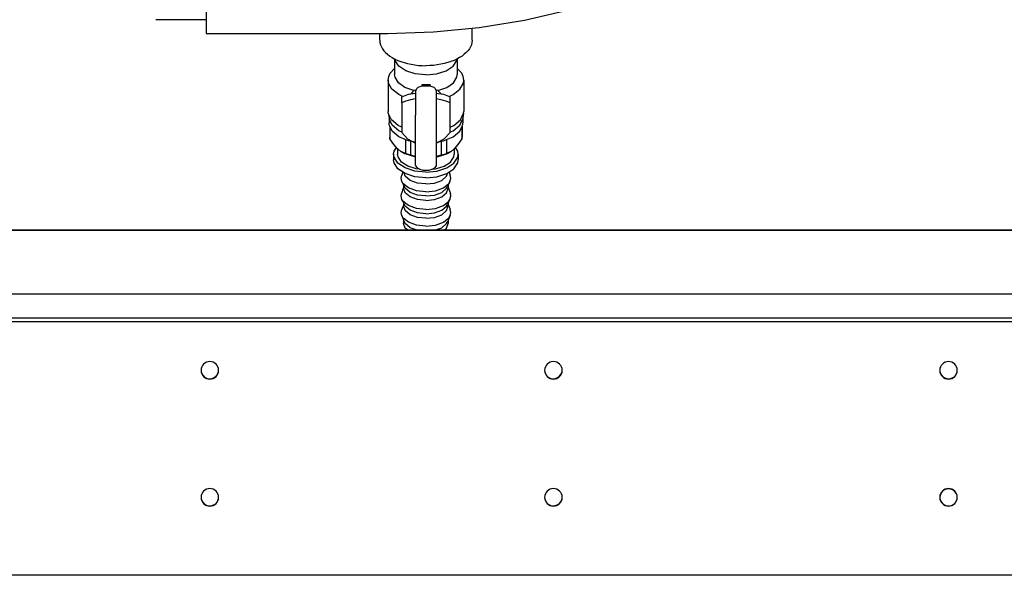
# Model space of a CAD drawing. Extents: x -156717 to 425753, y -51191 to 363295.
# Tile 283 of 502: x 136408 to 136695, y 112052 to 112214. Entities that reach past the tile are written whole.
import ezdxf

# ---------------------------------------------------------------- set-up
doc = ezdxf.new("R2010")
doc.units = 0
doc.header["$LTSCALE"] = 50
doc.layers.get('0').update_dxf_attribs({"linetype": 'CONTINUOUS'})

msp = doc.modelspace()

# ---------------------------------------------------------------- linework, layer by layer
at = {"color": 7, "linetype": 'Continuous'}
for p, q in [((136462.20018, 112228.56266), (136462.20018, 112209.55989)), ((136554.86515, 112213.41194), (136567.7594, 112216.44538)), ((136462.20018, 112213.556), (136447.55007, 112213.556)), ((136541.72791, 112211.26584), (136554.86515, 112213.41194)), ((136462.20018, 112209.55989), (136515.03908, 112209.55989)), ((136512.75753, 112207.63201), (136512.75753, 112209.55989)), ((136515.03908, 112209.55989), (136528.42923, 112209.98578)), ((136528.42923, 112209.98578), (136541.72791, 112211.26584)), ((136539.66145, 112207.63201), (136539.66145, 112211.06693)), ((136512.75753, 112207.63201), (136512.76032, 112207.47947)), ((136512.76032, 112207.47947), (136512.82744, 112206.87057)), ((136512.82744, 112206.87057), (136512.98361, 112206.26674)), ((136539.59153, 112206.87057), (136539.43536, 112206.26674)), ((136539.65865, 112207.47947), (136539.59153, 112206.87057)), ((136539.66145, 112207.63201), (136539.65865, 112207.47947)), ((136512.98361, 112206.26674), (136513.2278, 112205.67199)), ((136513.2278, 112205.67199), (136513.55838, 112205.09029)), ((136513.55838, 112205.09029), (136513.97315, 112204.5255)), ((136513.97315, 112204.5255), (136514.46935, 112203.98139)), ((136514.46935, 112203.98139), (136515.04368, 112203.46157)), ((136515.04368, 112203.46157), (136515.69232, 112202.9695)), ((136537.37529, 112203.46157), (136536.72665, 112202.9695)), ((136537.94962, 112203.98139), (136537.37529, 112203.46157)), ((136538.44582, 112204.5255), (136537.94962, 112203.98139)), ((136538.86059, 112205.09029), (136538.44582, 112204.5255)), ((136539.19117, 112205.67199), (136538.86059, 112205.09029)), ((136539.43536, 112206.26674), (136539.19117, 112205.67199)), ((136515.69232, 112202.9695), (136516.41095, 112202.50847)), ((136516.41095, 112202.50847), (136517.17165, 112202.09412)), ((136517.10313, 112202.13145), (136517.10313, 112202.04844)), ((136517.10313, 112202.04844), (136517.10313, 112197.55528)), ((136517.13518, 112202.11399), (136517.14677, 112202.04844)), ((136517.24147, 112201.6644), (136517.14677, 112202.04844)), ((136517.17165, 112202.09412), (136517.19478, 112202.08153)), ((136517.19478, 112202.08153), (136518.03861, 112201.69152)), ((136518.32315, 112200.01231), (136517.24147, 112201.6644)), ((136518.03861, 112201.69152), (136518.93681, 112201.34105)), ((136518.93681, 112201.34105), (136519.88341, 112201.03245)), ((136519.88341, 112201.03245), (136520.87211, 112200.76776)), ((136520.87211, 112200.76776), (136521.89632, 112200.54875)), ((136531.54687, 112200.76776), (136530.52265, 112200.54875)), ((136532.53557, 112201.03245), (136531.54687, 112200.76776)), ((136533.48217, 112201.34105), (136532.53557, 112201.03245)), ((136534.38037, 112201.69152), (136533.48217, 112201.34105)), ((136534.09583, 112200.01231), (136535.1775, 112201.6644)), ((136535.22419, 112202.08153), (136534.38037, 112201.69152)), ((136535.1775, 112201.6644), (136535.2722, 112202.04844)), ((136535.24732, 112202.09412), (136535.22419, 112202.08153)), ((136536.00803, 112202.50847), (136535.24732, 112202.09412)), ((136535.28379, 112202.11399), (136535.2722, 112202.04844)), ((136535.31585, 112202.13145), (136535.31585, 112202.04844)), ((136535.31585, 112202.04844), (136535.31585, 112197.55528)), ((136536.72665, 112202.9695), (136536.00803, 112202.50847)), ((136515.3638, 112197.00588), (136515.78157, 112197.92903)), ((136515.78157, 112197.92903), (136517.10313, 112199.33963)), ((136520.35603, 112198.66551), (136518.32315, 112200.01231)), ((136523.09493, 112197.78645), (136520.35603, 112198.66551)), ((136521.89632, 112200.54875), (136522.94925, 112200.37688)), ((136522.94925, 112200.37688), (136524.02386, 112200.2533)), ((136526.20949, 112197.48115), (136523.09493, 112197.78645)), ((136524.02386, 112200.2533), (136525.11303, 112200.17881)), ((136525.11303, 112200.17881), (136526.20949, 112200.15393)), ((136527.30595, 112200.17881), (136526.20949, 112200.15393)), ((136526.20949, 112197.48115), (136529.32404, 112197.78645)), ((136528.39511, 112200.2533), (136527.30595, 112200.17881)), ((136529.46973, 112200.37688), (136528.39511, 112200.2533)), ((136529.32404, 112197.78645), (136532.06294, 112198.66551)), ((136530.52265, 112200.54875), (136529.46973, 112200.37688)), ((136532.06294, 112198.66551), (136534.09583, 112200.01231)), ((136536.63741, 112197.92903), (136535.31585, 112199.33963)), ((136537.05517, 112197.00588), (136536.63741, 112197.92903)), ((136515.20788, 112195.97988), (136515.3638, 112197.00588)), ((136515.20788, 112195.97988), (136515.20788, 112186.83487)), ((136515.32026, 112195.10796), (136515.20788, 112195.97988)), ((136516.32554, 112193.29403), (136515.32026, 112195.10796)), ((136517.20095, 112196.81526), (136517.10313, 112197.55528)), ((136518.17554, 112195.17189), (136517.20095, 112196.81526)), ((136520.0888, 112193.80699), (136518.17554, 112195.17189)), ((136532.33017, 112193.80699), (136534.24343, 112195.17189)), ((136534.24343, 112195.17189), (136535.21802, 112196.81526)), ((136535.21802, 112196.81526), (136535.31585, 112197.55528)), ((136536.09344, 112193.29403), (136537.09871, 112195.10796)), ((136537.21109, 112195.97988), (136537.05517, 112197.00588)), ((136537.09871, 112195.10796), (136537.21109, 112195.97988)), ((136537.21109, 112195.97988), (136537.21109, 112186.83487)), ((136518.28281, 112191.73879), (136516.32554, 112193.29403)), ((136522.71718, 112192.88003), (136520.0888, 112193.80699)), ((136521.11116, 112191.81358), (136523.20905, 112192.18035)), ((136521.97054, 112192.15545), (136521.79904, 112191.93384)), ((136522.32589, 112192.53573), (136521.97054, 112192.15545)), ((136522.71718, 112192.88003), (136522.32589, 112192.53573)), ((136523.32545, 112193.06725), (136522.71718, 112192.88003)), ((136523.20905, 112192.58509), (136523.258, 112192.95068)), ((136523.20905, 112192.58509), (136523.20905, 112192.18035)), ((136523.20905, 112192.18035), (136523.20905, 112185.77291)), ((136523.258, 112192.95068), (136523.64769, 112193.62411)), ((136523.64769, 112193.62411), (136523.95989, 112193.88355)), ((136523.95989, 112193.88355), (136524.76964, 112194.20715)), ((136524.76964, 112194.20715), (136525.20934, 112194.24782)), ((136525.40924, 112194.57212), (136525.00931, 112194.55133)), ((136525.00931, 112194.55133), (136525.00931, 112194.22932)), ((136525.20934, 112194.24782), (136527.20963, 112194.24782)), ((136525.81001, 112194.58451), (136525.40924, 112194.57212)), ((136526.20949, 112194.5886), (136525.81001, 112194.58451)), ((136526.60904, 112194.58451), (136526.20949, 112194.5886)), ((136527.00979, 112194.57212), (136526.60904, 112194.58451)), ((136527.40966, 112194.55133), (136527.00979, 112194.57212)), ((136527.20963, 112194.24782), (136527.64944, 112194.20713)), ((136527.40966, 112194.55133), (136527.40966, 112194.22931)), ((136527.64944, 112194.20713), (136528.45959, 112193.8832)), ((136528.45959, 112193.8832), (136528.7717, 112193.62369)), ((136528.7717, 112193.62369), (136529.161, 112192.95059)), ((136529.70179, 112192.88003), (136529.09354, 112193.06722)), ((136529.161, 112192.95059), (136529.20992, 112192.58509)), ((136529.20992, 112192.58509), (136529.20992, 112192.18035)), ((136529.20992, 112192.58509), (136529.20992, 112192.18035)), ((136529.20992, 112192.18035), (136529.20992, 112185.77291)), ((136529.20992, 112192.18035), (136531.30781, 112191.81358)), ((136529.20992, 112192.18035), (136529.20992, 112185.77291)), ((136529.70179, 112192.88003), (136532.33017, 112193.80699)), ((136530.08328, 112192.54523), (136529.70179, 112192.88003)), ((136530.43104, 112192.17583), (136530.08328, 112192.54523)), ((136530.62034, 112191.93377), (136530.43104, 112192.17583)), ((136534.13617, 112191.73879), (136536.09344, 112193.29403)), ((136519.29119, 112191.31377), (136518.28281, 112191.73879)), ((136519.20847, 112191.11751), (136521.11116, 112191.81358)), ((136519.20847, 112189.44953), (136519.20847, 112191.11751)), ((136519.20847, 112189.44953), (136520.49696, 112189.94914)), ((136519.20847, 112189.44953), (136519.20847, 112180.72021)), ((136520.49696, 112189.94914), (136521.8324, 112190.34446)), ((136521.8324, 112190.34446), (136523.20905, 112190.63401)), ((136529.20992, 112190.63401), (136530.58657, 112190.34446)), ((136530.58657, 112190.34446), (136531.92201, 112189.94914)), ((136531.30781, 112191.81358), (136533.21051, 112191.11751)), ((136531.92201, 112189.94914), (136533.21051, 112189.44953)), ((136533.12778, 112191.31377), (136534.13617, 112191.73879)), ((136533.21051, 112189.44953), (136533.21051, 112191.11751)), ((136533.21051, 112180.72021), (136533.21051, 112189.44953)), ((136515.247, 112186.31957), (136515.20788, 112186.83487)), ((136516.13451, 112184.37815), (136515.24546, 112186.32983)), ((136515.24546, 112186.32983), (136515.247, 112186.31957)), ((136515.247, 112186.31957), (136515.45792, 112184.93294)), ((136536.28446, 112184.37815), (136537.17351, 112186.32983)), ((136537.17197, 112186.31957), (136536.96105, 112184.93294)), ((136537.17197, 112186.31957), (136537.21109, 112186.83487)), ((136537.17351, 112186.32983), (136537.17197, 112186.31957)), ((136515.45792, 112184.93294), (136515.49615, 112184.68159)), ((136515.45792, 112184.93294), (136515.45792, 112184.68159)), ((136515.45792, 112184.68159), (136515.45792, 112183.52246)), ((136515.49464, 112183.02889), (136515.45811, 112183.52246)), ((136516.36349, 112182.78429), (136515.49464, 112184.69162)), ((136515.49464, 112184.69162), (136515.49615, 112184.68159)), ((136518.11534, 112182.69269), (136516.13451, 112184.37815)), ((136523.20905, 112171.26815), (136523.20905, 112185.77291)), ((136523.20905, 112171.26815), (136523.20905, 112185.77291)), ((136529.20992, 112185.77291), (136529.20992, 112171.26815)), ((136534.30363, 112182.69269), (136536.28446, 112184.37815)), ((136536.05548, 112182.78429), (136536.92433, 112184.69162)), ((136536.96105, 112184.93294), (136536.92282, 112184.68159)), ((136536.92433, 112184.69162), (136536.92282, 112184.68159)), ((136536.92433, 112183.02889), (136536.96087, 112183.52246)), ((136536.96105, 112184.93294), (136536.96105, 112184.68159)), ((136536.96105, 112184.68159), (136536.96105, 112183.52246)), ((136515.53536, 112182.93951), (136515.49464, 112183.02889)), ((136515.70796, 112182.56062), (136515.53536, 112182.93951)), ((136516.36349, 112181.12157), (136515.70796, 112182.56062)), ((136515.70796, 112182.56062), (136515.70796, 112179.36564)), ((136515.74465, 112182.48006), (136515.74465, 112179.36564)), ((136518.2993, 112181.13714), (136516.36349, 112182.78429)), ((136518.2993, 112179.47442), (136516.36349, 112181.12157)), ((136519.20847, 112182.21971), (136518.11534, 112182.69269)), ((136519.21705, 112180.74005), (136518.2993, 112181.13714)), ((136519.20847, 112180.72021), (136520.87255, 112178.87044)), ((136531.54642, 112178.87044), (136533.21051, 112180.72021)), ((136533.20192, 112180.74005), (136534.11967, 112181.13714)), ((136533.21051, 112182.21971), (136534.30363, 112182.69269)), ((136534.11967, 112181.13714), (136536.05548, 112182.78429)), ((136534.11967, 112179.47442), (136536.05548, 112181.12157)), ((136536.05548, 112181.12157), (136536.71102, 112182.56062)), ((136536.67432, 112182.48006), (136536.67432, 112179.36564)), ((136536.71102, 112182.56062), (136536.88361, 112182.93951)), ((136536.71102, 112182.56062), (136536.71102, 112179.36564)), ((136536.88361, 112182.93951), (136536.92433, 112183.02889)), ((136515.74465, 112178.87803), (136515.70796, 112179.36564)), ((136515.74465, 112179.36564), (136515.74465, 112178.87803)), ((136516.89334, 112177.145), (136515.74465, 112178.87803)), ((136520.18694, 112178.65767), (136518.2993, 112179.47442)), ((136521.09231, 112178.26593), (136520.18694, 112178.65767)), ((136520.21744, 112178.64447), (136520.21744, 112174.57134)), ((136520.87255, 112178.87044), (136523.20905, 112177.62054)), ((136521.71873, 112178.14638), (136521.09231, 112178.26593)), ((136522.50745, 112177.99586), (136521.71873, 112178.14638)), ((136521.7367, 112178.14295), (136521.7367, 112174.08373)), ((136523.20905, 112177.86196), (136522.50745, 112177.99586)), ((136523.2535, 112177.85348), (136523.20905, 112177.86196)), ((136529.16547, 112177.85348), (136529.20992, 112177.86196)), ((136529.20992, 112177.62054), (136531.54642, 112178.87044)), ((136529.20992, 112177.86196), (136529.91152, 112177.99586)), ((136529.91152, 112177.99586), (136530.70024, 112178.14638)), ((136530.68227, 112178.14295), (136530.68227, 112174.08373)), ((136530.70024, 112178.14638), (136531.32667, 112178.26593)), ((136531.32667, 112178.26593), (136532.23203, 112178.65767)), ((136532.20153, 112178.64447), (136532.20153, 112174.57134)), ((136532.23203, 112178.65767), (136534.11967, 112179.47442)), ((136536.67432, 112178.87803), (136535.52553, 112177.14487)), ((136536.67432, 112178.87803), (136536.71102, 112179.36564)), ((136536.67432, 112179.36564), (136536.67432, 112178.87803)), ((136516.80812, 112174.37746), (136516.95094, 112175.285)), ((136517.95828, 112175.91951), (136516.89334, 112177.145)), ((136516.95094, 112175.285), (136517.62071, 112176.30797)), ((136517.98105, 112175.89332), (136517.95828, 112175.91951)), ((136517.95828, 112175.91951), (136517.95828, 112175.89332)), ((136517.95828, 112175.89332), (136517.95828, 112174.37746)), ((136518.98901, 112175.09859), (136517.98105, 112175.89332)), ((136519.15566, 112175.02706), (136518.98901, 112175.09859)), ((136520.10211, 112174.4881), (136519.14502, 112175.00226)), ((136520.21744, 112174.57134), (136519.15566, 112175.02706)), ((136533.26331, 112175.02706), (136532.20153, 112174.57134)), ((136532.31686, 112174.4881), (136533.27396, 112175.00226)), ((136533.42996, 112175.09859), (136533.26331, 112175.02706)), ((136534.43793, 112175.89332), (136533.42996, 112175.09859)), ((136534.46069, 112175.91951), (136534.43793, 112175.89332)), ((136535.52553, 112177.14487), (136534.46069, 112175.91951)), ((136534.46069, 112175.91951), (136534.46069, 112175.89332)), ((136534.46069, 112175.89332), (136534.46069, 112174.37746)), ((136535.46803, 112175.285), (136534.79826, 112176.30797)), ((136535.61086, 112174.37746), (136535.46803, 112175.285)), ((136516.80812, 112174.37746), (136516.80812, 112172.71473)), ((136516.95094, 112173.46992), (136516.80812, 112174.37746)), ((136516.95094, 112171.80719), (136516.80812, 112172.71473)), ((136518.06766, 112171.7643), (136516.95094, 112173.46992)), ((136518.08364, 112173.58095), (136517.95828, 112174.37746)), ((136519.06374, 112172.084), (136518.08364, 112173.58095)), ((136520.90572, 112170.86367), (136519.06374, 112172.084)), ((136520.18245, 112174.46231), (136520.10211, 112174.4881)), ((136521.70171, 112173.9747), (136520.18245, 112174.46231)), ((136521.7367, 112174.08373), (136520.21744, 112174.57134)), ((136522.95982, 112173.5709), (136521.70171, 112173.9747)), ((136523.20905, 112173.68161), (136521.7367, 112174.08373)), ((136523.20905, 112173.54647), (136522.95982, 112173.5709)), ((136530.68227, 112174.08373), (136529.20992, 112173.68163)), ((136529.20992, 112173.54647), (136529.45915, 112173.5709)), ((136529.45915, 112173.5709), (136530.71727, 112173.9747)), ((136530.68227, 112174.08373), (136532.20153, 112174.57134)), ((136530.71727, 112173.9747), (136532.23653, 112174.46231)), ((136531.51326, 112170.86367), (136533.35524, 112172.084)), ((136532.23653, 112174.46231), (136532.31686, 112174.4881)), ((136533.35524, 112172.084), (136534.33533, 112173.58095)), ((136534.33533, 112173.58095), (136534.46069, 112174.37746)), ((136534.35131, 112171.7643), (136535.46803, 112173.46992)), ((136535.46803, 112173.46992), (136535.61086, 112174.37746)), ((136535.46803, 112171.80719), (136535.61086, 112172.71473)), ((136535.61086, 112174.37746), (136535.61086, 112172.71473)), ((136518.06766, 112170.10157), (136516.95094, 112171.80719)), ((136520.1664, 112170.37387), (136518.06766, 112171.7643)), ((136519.57492, 112169.103), (136518.06766, 112170.10157)), ((136519.49423, 112169.15646), (136519.14604, 112168.27706)), ((136520.1664, 112168.71114), (136519.57492, 112169.103)), ((136522.99403, 112169.46633), (136520.1664, 112170.37387)), ((136523.38741, 112170.06716), (136520.90572, 112170.86367)), ((136526.20949, 112169.15114), (136522.99403, 112169.46633)), ((136523.25579, 112171.01343), (136523.20905, 112171.26815)), ((136523.63974, 112170.44593), (136523.25579, 112171.01343)), ((136524.43224, 112169.96474), (136523.38741, 112170.06716)), ((136523.95125, 112170.18917), (136523.63974, 112170.44593)), ((136524.76549, 112169.80925), (136523.95125, 112170.18917)), ((136525.20934, 112169.72495), (136524.76549, 112169.80925)), ((136525.20934, 112169.72495), (136527.20963, 112169.72495)), ((136526.20949, 112169.15114), (136529.42494, 112169.46633)), ((136527.65348, 112169.80925), (136527.20963, 112169.72495)), ((136528.46773, 112170.18917), (136527.65348, 112169.80925)), ((136527.98674, 112169.96474), (136529.03156, 112170.06716)), ((136528.77923, 112170.44593), (136528.46773, 112170.18917)), ((136529.16318, 112171.01343), (136528.77923, 112170.44593)), ((136529.03156, 112170.06716), (136531.51326, 112170.86367)), ((136529.20992, 112171.26815), (136529.16318, 112171.01343)), ((136529.42494, 112169.46633), (136532.25257, 112170.37387)), ((136532.25257, 112170.37387), (136534.35131, 112171.7643)), ((136532.25257, 112168.71114), (136532.84405, 112169.103)), ((136532.84405, 112169.103), (136534.35131, 112170.10157)), ((136532.92474, 112169.15646), (136533.27293, 112168.27706)), ((136534.35131, 112170.10157), (136535.46803, 112171.80719)), ((136518.97697, 112167.41278), (136519.14604, 112168.27706)), ((136519.21354, 112166.39286), (136518.97697, 112167.41278)), ((136519.21354, 112166.39286), (136519.70854, 112165.34357)), ((136519.52751, 112165.87415), (136519.21354, 112166.39286)), ((136520.20339, 112167.9217), (136519.84464, 112168.92431)), ((136522.99403, 112167.8036), (136520.1664, 112168.71114)), ((136521.61262, 112166.74925), (136520.20339, 112167.9217)), ((136523.72168, 112165.96584), (136521.61262, 112166.74925)), ((136526.20949, 112167.48842), (136522.99403, 112167.8036)), ((136526.20949, 112167.48842), (136529.42494, 112167.8036)), ((136528.69729, 112165.96584), (136530.80635, 112166.74925)), ((136529.42494, 112167.8036), (136532.25257, 112168.71114)), ((136530.80635, 112166.74925), (136532.21558, 112167.9217)), ((136532.21558, 112167.9217), (136532.57433, 112168.92431)), ((136533.20543, 112166.39286), (136532.71043, 112165.34357)), ((136532.89146, 112165.87415), (136533.20543, 112166.39286)), ((136533.20543, 112166.39286), (136533.44201, 112167.41278)), ((136533.44201, 112167.41278), (136533.27293, 112168.27706)), ((136519.6104, 112164.51516), (136519.09609, 112162.95941)), ((136521.09532, 112164.56977), (136519.52751, 112165.87415)), ((136519.70854, 112164.81203), (136519.6104, 112164.51516)), ((136519.70854, 112165.34357), (136519.81186, 112165.12456)), ((136519.70854, 112165.34357), (136519.70854, 112164.81203)), ((136519.70854, 112164.81203), (136519.70854, 112164.48271)), ((136520.20339, 112163.09972), (136519.70854, 112164.48271)), ((136519.81186, 112165.12456), (136519.92118, 112164.89282)), ((136520.20339, 112164.42657), (136519.92118, 112164.89282)), ((136521.61262, 112163.25413), (136520.20339, 112164.42657)), ((136523.44172, 112163.6982), (136521.09532, 112164.56977)), ((136526.20949, 112163.39215), (136523.44172, 112163.6982)), ((136526.20949, 112165.69075), (136523.72168, 112165.96584)), ((136526.20949, 112165.69075), (136528.69729, 112165.96584)), ((136526.20949, 112163.39215), (136528.97725, 112163.6982)), ((136528.97725, 112163.6982), (136531.32365, 112164.56977)), ((136530.80635, 112163.25413), (136532.21558, 112164.42657)), ((136531.32365, 112164.56977), (136532.89146, 112165.87415)), ((136532.21558, 112164.42657), (136532.49779, 112164.89282)), ((136532.21558, 112163.09972), (136532.71043, 112164.48271)), ((136532.60712, 112165.12456), (136532.49779, 112164.89282)), ((136532.71043, 112165.34357), (136532.60712, 112165.12456)), ((136532.71043, 112165.34357), (136532.71043, 112164.81203)), ((136532.71043, 112164.81203), (136532.71043, 112164.48271)), ((136532.71043, 112164.81203), (136532.80858, 112164.51516)), ((136532.80858, 112164.51516), (136533.32288, 112162.95941)), ((136518.97697, 112162.23269), (136519.09609, 112162.95941)), ((136519.21354, 112161.21277), (136518.97697, 112162.23269)), ((136519.21354, 112161.21277), (136519.70854, 112160.16348)), ((136519.52751, 112160.69406), (136519.21354, 112161.21277)), ((136521.09532, 112159.38968), (136519.52751, 112160.69406)), ((136521.61262, 112161.92727), (136520.20339, 112163.09972)), ((136523.72168, 112162.47072), (136521.61262, 112163.25413)), ((136523.72168, 112161.14387), (136521.61262, 112161.92727)), ((136526.20949, 112162.19563), (136523.72168, 112162.47072)), ((136526.20949, 112160.86877), (136523.72168, 112161.14387)), ((136526.20949, 112162.19563), (136528.69729, 112162.47072)), ((136526.20949, 112160.86877), (136528.69729, 112161.14387)), ((136528.69729, 112162.47072), (136530.80635, 112163.25413)), ((136528.69729, 112161.14387), (136530.80635, 112161.92727)), ((136530.80635, 112161.92727), (136532.21558, 112163.09972)), ((136531.32365, 112159.38968), (136532.89146, 112160.69406)), ((136533.20543, 112161.21277), (136532.71043, 112160.16348)), ((136532.89146, 112160.69406), (136533.20543, 112161.21277)), ((136533.20543, 112161.21277), (136533.44201, 112162.23269)), ((136533.44201, 112162.23269), (136533.32288, 112162.95941)), ((136518.97697, 112157.41071), (136519.14604, 112158.27499)), ((136519.57401, 112159.35589), (136519.14604, 112158.27499)), ((136519.70854, 112159.69565), (136519.57401, 112159.35589)), ((136519.70854, 112160.16348), (136519.80925, 112159.95)), ((136519.70854, 112160.16348), (136519.70854, 112159.69565)), ((136519.70854, 112159.69565), (136519.70854, 112159.30262)), ((136520.20339, 112157.91963), (136519.70854, 112159.30262)), ((136519.80925, 112159.95), (136519.92118, 112159.71273)), ((136520.20339, 112159.24648), (136519.92118, 112159.71273)), ((136521.61262, 112158.07404), (136520.20339, 112159.24648)), ((136521.61262, 112156.74718), (136520.20339, 112157.91963)), ((136523.44172, 112158.51811), (136521.09532, 112159.38968)), ((136523.72168, 112157.29063), (136521.61262, 112158.07404)), ((136526.20949, 112158.21206), (136523.44172, 112158.51811)), ((136526.20949, 112158.21206), (136528.97725, 112158.51811)), ((136528.69729, 112157.29063), (136530.80635, 112158.07404)), ((136528.97725, 112158.51811), (136531.32365, 112159.38968)), ((136530.80635, 112158.07404), (136532.21558, 112159.24648)), ((136530.80635, 112156.74718), (136532.21558, 112157.91963)), ((136532.21558, 112159.24648), (136532.49779, 112159.71273)), ((136532.21558, 112157.91963), (136532.71043, 112159.30262)), ((136532.60973, 112159.95), (136532.49779, 112159.71273)), ((136532.71043, 112160.16348), (136532.60973, 112159.95)), ((136532.71043, 112160.16348), (136532.71043, 112159.69565)), ((136532.71043, 112159.69565), (136532.71043, 112159.30262)), ((136532.71043, 112159.69565), (136532.84496, 112159.35589)), ((136532.84496, 112159.35589), (136533.27293, 112158.27499)), ((136533.44201, 112157.41071), (136533.27293, 112158.27499)), ((136519.14604, 112156.54643), (136518.97697, 112157.41071)), ((136519.14604, 112156.54643), (136519.70854, 112155.12578)), ((136519.52751, 112155.87209), (136519.14604, 112156.54643)), ((136521.09532, 112154.5677), (136519.52751, 112155.87209)), ((136519.70854, 112155.12578), (136519.86051, 112154.74194)), ((136519.70854, 112155.12578), (136519.70854, 112154.19195)), ((136520.20339, 112154.13581), (136519.86051, 112154.74194)), ((136523.72168, 112155.96378), (136521.61262, 112156.74718)), ((136526.20949, 112157.01554), (136523.72168, 112157.29063)), ((136526.20949, 112155.68868), (136523.72168, 112155.96378)), ((136526.20949, 112157.01554), (136528.69729, 112157.29063)), ((136526.20949, 112155.68868), (136528.69729, 112155.96378)), ((136528.69729, 112155.96378), (136530.80635, 112156.74718)), ((136531.32365, 112154.5677), (136532.89146, 112155.87209)), ((136532.21558, 112154.13581), (136532.55846, 112154.74194)), ((136532.71043, 112155.12578), (136532.55846, 112154.74194)), ((136533.27293, 112156.54643), (136532.71043, 112155.12578)), ((136532.71043, 112155.12578), (136532.71043, 112154.19195)), ((136532.89146, 112155.87209), (136533.27293, 112156.54643)), ((136533.27293, 112156.54643), (136533.44201, 112157.41071)), ((136520.20339, 112152.80895), (136519.70854, 112154.19195)), ((136521.61262, 112152.96336), (136520.20339, 112154.13581)), ((136520.93348, 112152.20153), (136520.20339, 112152.80895)), ((136523.44172, 112153.69614), (136521.09532, 112154.5677)), ((136523.66359, 112152.20153), (136521.61262, 112152.96336)), ((136526.20949, 112153.39008), (136523.44172, 112153.69614)), ((136526.20949, 112153.39008), (136528.97725, 112153.69614)), ((136528.75538, 112152.20153), (136530.80635, 112152.96336)), ((136528.97725, 112153.69614), (136531.32365, 112154.5677)), ((136530.80635, 112152.96336), (136532.21558, 112154.13581)), ((136531.48549, 112152.20153), (136532.21558, 112152.80895)), ((136532.21558, 112152.80895), (136532.71043, 112154.19195)), ((137036.88393, 112125.56592), (135329.63506, 112125.56592))]:
    msp.add_line(p, q, dxfattribs=at)
at = {"color": 3, "linetype": 'Continuous'}
for p, q in [((136971.87445, 112152.20153), (136243.26824, 112152.20153)), ((136243.26824, 112152.20153), (136971.87445, 112152.20153)), ((135324.63433, 112133.69884), (137041.88466, 112133.69884)), ((137036.88393, 112126.62674), (135329.63506, 112126.62674)), ((137207.40878, 112051.68688), (135159.11021, 112051.68688)), ((137207.40878, 112051.68688), (135159.11021, 112051.68688))]:
    msp.add_line(p, q, dxfattribs=at)
for centre, start, end in [((136463.30032, 112111.39558), 0, 180), ((136563.3149, 112111.39558), 0, 180), ((136678.33166, 112111.39558), 0, 180), ((136463.30032, 112111.39558), 180, 0), ((136563.3149, 112111.39558), 180, 0), ((136678.33166, 112111.39558), 180, 0), ((136463.30032, 112074.39019), 0, 180), ((136563.3149, 112074.39019), 0, 180), ((136678.33166, 112074.39019), 0, 180), ((136678.33166, 112074.29018), 4.4706449, 175.5293551), ((136463.30032, 112074.39019), 180, 0), ((136563.3149, 112074.39019), 180, 0), ((136678.33166, 112074.39019), 180, 0)]:
    msp.add_arc(centre, 2.55037, start, end, dxfattribs=at)
at = {"color": 7, "linetype": 'Continuous'}
for centre, start, end in [((136463.29732, 112111.4956), 193.8484824, 196.9728267), ((136463.29732, 112111.4956), 196.9728267, 344.045731), ((136463.29732, 112111.4956), 344.045731, 346.1515176), ((136463.29732, 112111.4956), 346.1515176, 351.6528819), ((136563.31189, 112111.4956), 193.8484824, 196.9728267), ((136563.31189, 112111.4956), 196.9728267, 344.045731), ((136563.31189, 112111.4956), 344.045731, 346.1515176), ((136563.31189, 112111.4956), 346.1515176, 351.6528819), ((136678.33166, 112111.4956), 187.0214341, 193.8484824), ((136678.33166, 112111.4956), 193.8484824, 196.4633025), ((136678.33166, 112111.4956), 196.4633025, 343.5366975), ((136678.33166, 112111.4956), 343.5366975, 346.1515176), ((136463.29732, 112074.49021), 193.8484824, 196.9728267), ((136463.29732, 112074.49021), 196.9728267, 344.045731), ((136463.29732, 112074.49021), 344.045731, 346.1515176), ((136463.29732, 112074.49021), 346.1515176, 351.6528819), ((136563.31189, 112074.49021), 193.8484824, 196.9728267), ((136563.31189, 112074.49021), 196.9728267, 344.045731), ((136563.31189, 112074.49021), 344.045731, 346.1515176), ((136563.31189, 112074.49021), 346.1515176, 351.6528819), ((136678.33166, 112074.49021), 187.0214341, 193.8484824), ((136678.33166, 112074.49021), 193.8484824, 196.4633025), ((136678.33166, 112074.49021), 196.4633025, 343.5366975), ((136678.33166, 112074.49021), 343.5366975, 346.1515176)]:
    msp.add_arc(centre, 2.55037, start, end, dxfattribs=at)

doc.saveas('drawing.dxf')
